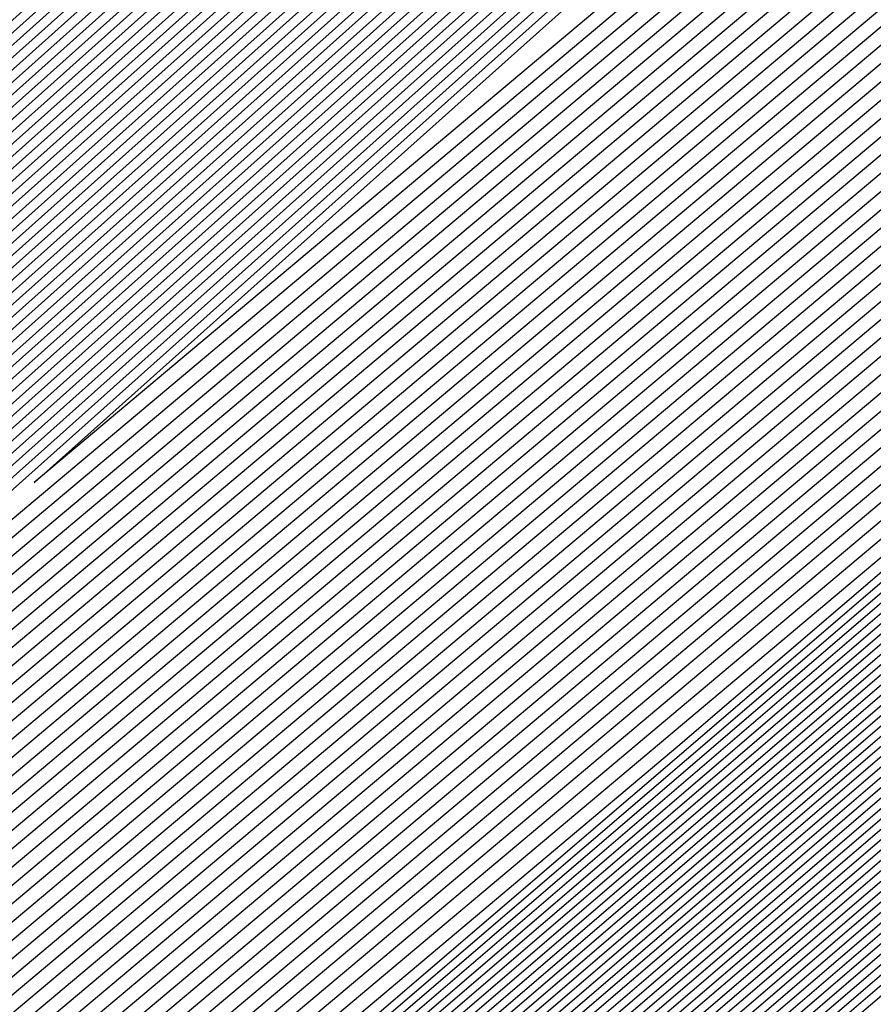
# Model space of a CAD drawing. Extents: x 3249832 to 3255657, y 13789405 to 13793316.
# Tile 848 of 1056: x 3253209.924 to 3253210.121, y 13791258.555 to 13791258.783. Entities that reach past the tile are written whole.
import ezdxf

# ---------------------------------------------------------------- set-up
doc = ezdxf.new("R2010")
doc.units = 0
doc.header["$LTSCALE"] = 100
doc.header["$MEASUREMENT"] = 0
for name, color, linetype in [('GRATIO_03231_CON', 1, 'CONTINUOUS'), ('GRATIO_0323_ICON', 1, 'CONTINUOUS'), ('TARGETS_EAST', 7, 'CONTINUOUS')]:
    doc.layers.add(name, color=color, linetype=linetype)

# ---------------------------------------------------------------- blocks, each defined once
blk = doc.blocks.new('Gratio_032316_contours')
at = {"layer": 'GRATIO_03231_CON', "color": 5, "linetype": 'Continuous', "flags": 128}
for points in [[(3253304.4042, 13791340.28041), (3253290.0417, 13791327.6338), (3253273.09402, 13791312.80692), (3253258.65619, 13791300.2389), (3253250.55378, 13791293.25432), (3253247.53458, 13791290.71964), (3253247.07693, 13791290.38679), (3253246.6276, 13791290.00047), (3253243.50713, 13791287.2764), (3253235.00453, 13791279.9231), (3253220.20453, 13791267.19013), (3253205.37503, 13791254.49146), (3253198.57968, 13791248.7821)], [(3253304.15168, 13791340.06258), (3253289.8522, 13791327.47147), (3253272.97886, 13791312.7097), (3253258.60428, 13791300.19695), (3253250.53724, 13791293.24324), (3253247.53111, 13791290.7199), (3253247.07539, 13791290.38859), (3253246.62742, 13791290.0032), (3253243.51579, 13791287.28647), (3253235.03692, 13791279.95333), (3253220.27805, 13791267.25555), (3253205.4897, 13791254.59203), (3253198.71319, 13791248.8985)], [(3253303.89916, 13791339.84474), (3253289.6627, 13791327.30914), (3253272.86369, 13791312.61248), (3253258.55236, 13791300.15501), (3253250.5207, 13791293.23216), (3253247.52764, 13791290.72015), (3253247.07386, 13791290.39039), (3253246.62724, 13791290.00593), (3253243.52444, 13791287.29653), (3253235.06932, 13791279.98357), (3253220.35157, 13791267.32097), (3253205.60436, 13791254.69261), (3253198.8467, 13791249.01489)], [(3253303.39412, 13791339.40907), (3253289.2837, 13791326.98447), (3253272.63335, 13791312.41804), (3253258.44853, 13791300.07112), (3253250.48761, 13791293.21001), (3253247.52069, 13791290.72067), (3253247.0708, 13791290.39398), (3253246.62689, 13791290.0114), (3253243.54175, 13791287.31665), (3253235.13411, 13791280.04405), (3253220.49861, 13791267.4518), (3253205.83369, 13791254.89376), (3253199.11371, 13791249.24769)], [(3253303.1416, 13791339.19123), (3253289.09421, 13791326.82214), (3253272.51819, 13791312.32081), (3253258.39661, 13791300.02918), (3253250.47107, 13791293.19894), (3253247.51722, 13791290.72093), (3253247.06927, 13791290.39578), (3253246.62672, 13791290.01413), (3253243.55041, 13791287.32671), (3253235.1665, 13791280.07429), (3253220.57213, 13791267.51722), (3253205.94836, 13791254.99434), (3253199.24722, 13791249.36409)], [(3253302.88908, 13791338.9734), (3253288.90471, 13791326.65981), (3253272.40302, 13791312.22359), (3253258.3447, 13791299.98724), (3253250.45453, 13791293.18786), (3253247.51375, 13791290.72119), (3253247.06773, 13791290.39757), (3253246.62654, 13791290.01686), (3253243.55907, 13791287.33677), (3253235.1989, 13791280.10452), (3253220.64565, 13791267.58263), (3253206.06302, 13791255.09491), (3253199.38073, 13791249.48048)], [(3253302.63656, 13791338.75556), (3253288.71521, 13791326.49747), (3253272.28786, 13791312.12637), (3253258.29278, 13791299.94529), (3253250.43798, 13791293.17679), (3253247.51028, 13791290.72145), (3253247.0662, 13791290.39937), (3253246.62637, 13791290.01959), (3253243.56772, 13791287.34683), (3253235.23129, 13791280.13476), (3253220.71917, 13791267.64805), (3253206.17769, 13791255.19549), (3253199.51423, 13791249.59688)], [(3253302.13153, 13791338.31989), (3253288.33621, 13791326.17281), (3253272.05752, 13791311.93193), (3253258.18895, 13791299.8614), (3253250.4049, 13791293.15464), (3253247.50334, 13791290.72196), (3253247.06314, 13791290.40297), (3253246.62601, 13791290.02505), (3253243.58503, 13791287.36696), (3253235.29608, 13791280.19524), (3253220.86621, 13791267.77889), (3253206.40702, 13791255.39664), (3253199.78125, 13791249.82967)], [(3253301.879, 13791338.10206), (3253288.14671, 13791326.01048), (3253271.94236, 13791311.83471), (3253258.13704, 13791299.81946), (3253250.38836, 13791293.14356), (3253247.49986, 13791290.72222), (3253247.0616, 13791290.40476), (3253246.62584, 13791290.02779), (3253243.59369, 13791287.37702), (3253235.32848, 13791280.22547), (3253220.93973, 13791267.8443), (3253206.52168, 13791255.49722), (3253199.91476, 13791249.94607)], [(3253301.62648, 13791337.88422), (3253287.95721, 13791325.84815), (3253271.82719, 13791311.73748), (3253258.08512, 13791299.77752), (3253250.37181, 13791293.13248), (3253247.49639, 13791290.72248), (3253247.06007, 13791290.40656), (3253246.62566, 13791290.03052), (3253243.60234, 13791287.38708), (3253235.36087, 13791280.25571), (3253221.01325, 13791267.90972), (3253206.63635, 13791255.59779), (3253200.04827, 13791250.06247)], [(3253301.37397, 13791337.66638), (3253287.76771, 13791325.68581), (3253271.71202, 13791311.64027), (3253258.03321, 13791299.73557), (3253250.35527, 13791293.12141), (3253247.49292, 13791290.72274), (3253247.05854, 13791290.40836), (3253246.62549, 13791290.03325), (3253243.611, 13791287.39714), (3253235.39327, 13791280.28595), (3253221.08677, 13791267.97514), (3253206.75101, 13791255.69837), (3253200.18178, 13791250.17887)], [(3253300.86893, 13791337.23071), (3253287.38872, 13791325.36115), (3253271.48169, 13791311.44582), (3253257.92938, 13791299.65169), (3253250.32219, 13791293.09926), (3253247.48598, 13791290.72325), (3253247.05547, 13791290.41195), (3253246.62514, 13791290.03871), (3253243.62831, 13791287.41727), (3253235.45806, 13791280.34643), (3253221.23381, 13791268.10597), (3253206.98034, 13791255.89952), (3253200.44879, 13791250.41166)], [(3253300.61641, 13791337.01288), (3253287.19922, 13791325.19882), (3253271.36652, 13791311.3486), (3253257.87746, 13791299.60974), (3253250.30564, 13791293.08818), (3253247.4825, 13791290.72351), (3253247.05394, 13791290.41375), (3253246.62496, 13791290.04144), (3253243.63696, 13791287.42733), (3253235.49045, 13791280.37666), (3253221.30733, 13791268.17139), (3253207.09501, 13791256.0001), (3253200.5823, 13791250.52806)], [(3253300.36389, 13791336.79504), (3253287.00972, 13791325.03648), (3253271.25136, 13791311.25138), (3253257.82555, 13791299.5678), (3253250.2891, 13791293.07711), (3253247.47903, 13791290.72377), (3253247.05241, 13791290.41554), (3253246.62478, 13791290.04418), (3253243.64562, 13791287.43739), (3253235.52285, 13791280.4069), (3253221.38085, 13791268.2368), (3253207.20967, 13791256.10068), (3253200.71581, 13791250.64445)], [(3253300.11137, 13791336.57721), (3253286.82022, 13791324.87415), (3253271.13619, 13791311.15416), (3253257.77363, 13791299.52586), (3253250.27256, 13791293.06603), (3253247.47556, 13791290.72403), (3253247.05088, 13791290.41734), (3253246.62461, 13791290.04691), (3253243.65427, 13791287.44745), (3253235.55525, 13791280.43714), (3253221.45437, 13791268.30222), (3253207.32434, 13791256.20125), (3253200.84931, 13791250.76085)], [(3253299.60633, 13791336.14153), (3253286.44122, 13791324.54949), (3253270.90586, 13791310.95971), (3253257.6698, 13791299.44197), (3253250.23947, 13791293.04388), (3253247.46862, 13791290.72454), (3253247.04781, 13791290.42093), (3253246.62426, 13791290.05237), (3253243.67158, 13791287.46757), (3253235.62004, 13791280.49761), (3253221.60141, 13791268.43306), (3253207.55367, 13791256.4024), (3253201.11633, 13791250.99364)], [(3253299.35381, 13791335.9237), (3253286.25172, 13791324.38716), (3253270.79069, 13791310.86249), (3253257.61789, 13791299.40003), (3253250.22293, 13791293.0328), (3253247.46514, 13791290.7248), (3253247.04628, 13791290.42273), (3253246.62408, 13791290.0551), (3253243.68024, 13791287.47763), (3253235.65243, 13791280.52785), (3253221.67493, 13791268.49847), (3253207.66834, 13791256.50298), (3253201.24984, 13791251.11004)], [(3253299.10129, 13791335.70586), (3253286.06223, 13791324.22482), (3253270.67552, 13791310.76527), (3253257.56597, 13791299.35808), (3253250.20639, 13791293.02173), (3253247.46167, 13791290.72506), (3253247.04475, 13791290.42453), (3253246.62391, 13791290.05783), (3253243.68889, 13791287.4877), (3253235.68483, 13791280.55809), (3253221.74845, 13791268.56389), (3253207.783, 13791256.60355), (3253201.38335, 13791251.22644)], [(3253298.84877, 13791335.48803), (3253285.87273, 13791324.06249), (3253270.56035, 13791310.66805), (3253257.51405, 13791299.31614), (3253250.18984, 13791293.01065), (3253247.4582, 13791290.72532), (3253247.04322, 13791290.42633), (3253246.62373, 13791290.06056), (3253243.69755, 13791287.49776), (3253235.71722, 13791280.58833), (3253221.82197, 13791268.62931), (3253207.89767, 13791256.70413), (3253201.51686, 13791251.34284)], [(3253298.34373, 13791335.05235), (3253285.49373, 13791323.73782), (3253270.33006, 13791310.47357), (3253257.41034, 13791299.23211), (3253250.15702, 13791292.9882), (3253247.45165, 13791290.72536), (3253247.04061, 13791290.42937), (3253246.62378, 13791290.06555), (3253243.71512, 13791287.51757), (3253235.78213, 13791280.64867), (3253221.96904, 13791268.7601), (3253208.127, 13791256.90528), (3253201.78387, 13791251.57563)], [(3253298.09121, 13791334.83452), (3253285.30424, 13791323.57548), (3253270.21493, 13791310.37629), (3253257.35856, 13791299.19), (3253250.14077, 13791292.97675), (3253247.44864, 13791290.72505), (3253247.03961, 13791290.4305), (3253246.62406, 13791290.06771), (3253243.72406, 13791287.52727), (3253235.81466, 13791280.67874), (3253222.0426, 13791268.82547), (3253208.24167, 13791257.00585), (3253201.91738, 13791251.69203)], [(3253297.83869, 13791334.61668), (3253285.11475, 13791323.41314), (3253270.09981, 13791310.27902), (3253257.30679, 13791299.14788), (3253250.12455, 13791292.96527), (3253247.44567, 13791290.72468), (3253247.03867, 13791290.43158), (3253246.62439, 13791290.06982), (3253243.73305, 13791287.53693), (3253235.8472, 13791280.70879), (3253222.11616, 13791268.89083), (3253208.35634, 13791257.10642), (3253202.05089, 13791251.80842)], [(3253222.18973, 13791268.9562), (3253208.47101, 13791257.20698), (3253202.18439, 13791251.92482), (3253202.18439, 13791251.92482), (3253208.30778, 13791257.39414), (3253221.8874, 13791269.30278)], [(3253222.33685, 13791269.08692), (3253208.70035, 13791257.40813), (3253202.45141, 13791252.15761), (3253202.45141, 13791252.15761), (3253208.5381, 13791257.59416), (3253222.03635, 13791269.43142)], [(3253222.41042, 13791269.15229), (3253208.81502, 13791257.50869), (3253202.58492, 13791252.27401), (3253202.58492, 13791252.27401), (3253208.65326, 13791257.69417), (3253222.11082, 13791269.49575)], [(3253222.48398, 13791269.21765), (3253208.92969, 13791257.60926), (3253202.71843, 13791252.39041), (3253202.71843, 13791252.39041), (3253208.76842, 13791257.79418), (3253222.18529, 13791269.56007)], [(3253222.55754, 13791269.28301), (3253209.04436, 13791257.70983), (3253202.85194, 13791252.50681), (3253202.85193, 13791252.50681), (3253208.88358, 13791257.89419), (3253222.25977, 13791269.62439)], [(3253222.70467, 13791269.41374), (3253209.2737, 13791257.91097), (3253203.11895, 13791252.7396), (3253203.11895, 13791252.7396), (3253209.1139, 13791258.0942), (3253222.40871, 13791269.75304)], [(3253222.77823, 13791269.4791), (3253209.38837, 13791258.01154), (3253203.25246, 13791252.856), (3253203.25246, 13791252.856), (3253209.22906, 13791258.19421), (3253222.48319, 13791269.81736)], [(3253222.8518, 13791269.54447), (3253209.50304, 13791258.11211), (3253203.38597, 13791252.97239), (3253203.38597, 13791252.97239), (3253209.34422, 13791258.29422), (3253222.55766, 13791269.88168)], [(3253222.92536, 13791269.60983), (3253209.61771, 13791258.21268), (3253203.51947, 13791253.08879), (3253203.51947, 13791253.08879), (3253209.45938, 13791258.39423), (3253222.63214, 13791269.946)], [(3253294.55593, 13791331.78482), (3253282.65133, 13791321.30274), (3253268.6032, 13791309.01445), (3253256.6338, 13791298.60027), (3253249.91373, 13791292.81609), (3253247.40711, 13791290.71997), (3253247.02638, 13791290.44557), (3253246.62867, 13791290.09727), (3253243.8498, 13791287.66252), (3253236.27025, 13791281.09954), (3253223.07249, 13791269.74056), (3253209.84706, 13791258.41382), (3253203.78649, 13791253.32159), (3253203.78649, 13791253.32159), (3253209.68971, 13791258.59423), (3253222.78114, 13791270.07458), (3253235.89161, 13791281.53353), (3253243.79641, 13791288.43297), (3253249.04881, 13791292.99861), (3253256.14655, 13791299.14707), (3253268.13516, 13791309.52901), (3253282.25127, 13791321.73092), (3253294.2793, 13791332.07331)], [(3253294.30341, 13791331.56698), (3253282.46184, 13791321.1404), (3253268.48808, 13791308.91717), (3253256.58203, 13791298.55815), (3253249.89752, 13791292.80461), (3253247.40414, 13791290.71961), (3253247.02543, 13791290.44664), (3253246.629, 13791290.09938), (3253243.85878, 13791287.67218), (3253236.30279, 13791281.1296), (3253223.14605, 13791269.80592), (3253209.96173, 13791258.51439), (3253203.92, 13791253.43798), (3253203.92, 13791253.43798), (3253209.80487, 13791258.69424), (3253222.85565, 13791270.13885), (3253235.92547, 13791281.56208), (3253243.80512, 13791288.43921), (3253249.03601, 13791292.98573), (3253256.09723, 13791299.1022), (3253268.02248, 13791309.42905), (3253282.06389, 13791321.56632), (3253294.02824, 13791331.85395)], [(3253294.05089, 13791331.34915), (3253282.27235, 13791320.97806), (3253268.37296, 13791308.8199), (3253256.53026, 13791298.51602), (3253249.8813, 13791292.79314), (3253247.40117, 13791290.71925), (3253247.02448, 13791290.44772), (3253246.62933, 13791290.10149), (3253243.86776, 13791287.68184), (3253236.33533, 13791281.15966), (3253223.21961, 13791269.87129), (3253210.0764, 13791258.61496), (3253204.05351, 13791253.55438), (3253204.05351, 13791253.55438), (3253209.92004, 13791258.79424), (3253222.93017, 13791270.20313), (3253235.95934, 13791281.59062), (3253243.81382, 13791288.44544), (3253249.02321, 13791292.97286), (3253256.04791, 13791299.05733), (3253267.90979, 13791309.32909), (3253281.87651, 13791321.40172), (3253293.77719, 13791331.63458)], [(3253293.79837, 13791331.13131), (3253282.08285, 13791320.81572), (3253268.25784, 13791308.72262), (3253256.47849, 13791298.4739), (3253249.86508, 13791292.78166), (3253247.39821, 13791290.71889), (3253247.02354, 13791290.4488), (3253246.62966, 13791290.1036), (3253243.87675, 13791287.6915), (3253236.36787, 13791281.18972), (3253223.29318, 13791269.93665), (3253210.19107, 13791258.71553), (3253204.18702, 13791253.67078), (3253204.18701, 13791253.67078), (3253210.0352, 13791258.89424), (3253223.00468, 13791270.26741), (3253235.9932, 13791281.61917), (3253243.82253, 13791288.45167), (3253249.01041, 13791292.95999), (3253255.9986, 13791299.01245), (3253267.79711, 13791309.22914), (3253281.68913, 13791321.23712), (3253293.52613, 13791331.41522)], [(3253281.70387, 13791320.49104), (3253268.02759, 13791308.52807), (3253256.37495, 13791298.38965), (3253249.83265, 13791292.75871), (3253247.39227, 13791290.71816), (3253247.02165, 13791290.45095), (3253246.63032, 13791290.10782), (3253243.89471, 13791287.71083), (3253236.43295, 13791281.24983), (3253223.4403, 13791270.06738), (3253210.42041, 13791258.91666), (3253204.45403, 13791253.90357), (3253204.45403, 13791253.90357), (3253210.2655, 13791259.09429), (3253223.15342, 13791270.39627), (3253236.05998, 13791281.67732), (3253243.49467, 13791288.16911), (3253246.23629, 13791290.55891), (3253246.63094, 13791290.89792), (3253246.97688, 13791291.19282), (3253249.38096, 13791293.27243), (3253255.90221, 13791298.92109), (3253267.57241, 13791309.02875), (3253281.31446, 13791320.90786)], [(3253281.51437, 13791320.3287), (3253267.91246, 13791308.4308), (3253256.32319, 13791298.34753), (3253249.81643, 13791292.74723), (3253247.38931, 13791290.7178), (3253247.0207, 13791290.45203), (3253246.63065, 13791290.10993), (3253243.90369, 13791287.72049), (3253236.4655, 13791281.27989), (3253223.51387, 13791270.13274), (3253210.53508, 13791259.01723), (3253204.58754, 13791254.01997), (3253204.58754, 13791254.01997), (3253210.38066, 13791259.1943), (3253223.22789, 13791270.4606), (3253236.0937, 13791281.70603), (3253243.50493, 13791288.17732), (3253246.23793, 13791290.55953), (3253246.63143, 13791290.89735), (3253246.97568, 13791291.19044), (3253249.36691, 13791293.25849), (3253255.85289, 13791298.87622), (3253267.45972, 13791308.92879), (3253281.12708, 13791320.74326)], [(3253281.32488, 13791320.16636), (3253267.79734, 13791308.33352), (3253256.27142, 13791298.30541), (3253249.80022, 13791292.73576), (3253247.38634, 13791290.71744), (3253247.01976, 13791290.4531), (3253246.63098, 13791290.11204), (3253243.91267, 13791287.73015), (3253236.49804, 13791281.30995), (3253223.58743, 13791270.1981), (3253210.64975, 13791259.1178), (3253204.72105, 13791254.13636), (3253204.72105, 13791254.13637), (3253210.49582, 13791259.2943), (3253223.30236, 13791270.52492), (3253236.12742, 13791281.73474), (3253243.51518, 13791288.18552), (3253246.23956, 13791290.56015), (3253246.63193, 13791290.89678), (3253246.97448, 13791291.18805), (3253249.35287, 13791293.24455), (3253255.80356, 13791298.83135), (3253267.34704, 13791308.82884), (3253280.9397, 13791320.57865)], [(3253281.13539, 13791320.00402), (3253267.68222, 13791308.23625), (3253256.21965, 13791298.26328), (3253249.784, 13791292.72428), (3253247.38337, 13791290.71708), (3253247.01881, 13791290.45418), (3253246.63131, 13791290.11416), (3253243.92165, 13791287.73981), (3253236.53058, 13791281.34001), (3253223.66099, 13791270.26347), (3253210.76442, 13791259.21837), (3253204.85455, 13791254.25276), (3253204.85455, 13791254.25276), (3253210.61098, 13791259.39431), (3253223.37683, 13791270.58925), (3253236.16114, 13791281.76345), (3253243.52543, 13791288.19373), (3253246.2412, 13791290.56077), (3253246.63242, 13791290.89621), (3253246.97329, 13791291.18567), (3253249.33882, 13791293.23061), (3253255.75424, 13791298.78648), (3253267.23435, 13791308.72888), (3253280.75231, 13791320.41405)], [(3253267.45197, 13791308.0417), (3253256.11611, 13791298.17904), (3253249.75157, 13791292.70133), (3253247.37744, 13791290.71635), (3253247.01692, 13791290.45633), (3253246.63197, 13791290.11838), (3253243.93961, 13791287.75913), (3253236.59567, 13791281.40012), (3253223.80812, 13791270.3942), (3253210.99376, 13791259.41951), (3253205.12157, 13791254.48556), (3253205.12157, 13791254.48556), (3253210.84129, 13791259.59433), (3253223.52577, 13791270.7179), (3253236.22858, 13791281.82086), (3253243.54593, 13791288.21014), (3253246.24446, 13791290.562), (3253246.6334, 13791290.89508), (3253246.97089, 13791291.1809), (3253249.31072, 13791293.20273), (3253255.65559, 13791298.69674), (3253267.00898, 13791308.52897)], [(3253267.33685, 13791307.94442), (3253256.06434, 13791298.13691), (3253249.73535, 13791292.68985), (3253247.37447, 13791290.71599), (3253247.01598, 13791290.45741), (3253246.6323, 13791290.12049), (3253243.9486, 13791287.76879), (3253236.62821, 13791281.43018), (3253223.88168, 13791270.45956), (3253211.10843, 13791259.52008), (3253205.25508, 13791254.60195), (3253205.25508, 13791254.60195), (3253210.95645, 13791259.69434), (3253223.60023, 13791270.78223), (3253236.2623, 13791281.84957), (3253243.55619, 13791288.21834), (3253246.2461, 13791290.56262), (3253246.63389, 13791290.89451), (3253246.96969, 13791291.17852), (3253249.29667, 13791293.18879), (3253255.60626, 13791298.65187), (3253266.8963, 13791308.42902)], [(3253267.22172, 13791307.84715), (3253256.01257, 13791298.09479), (3253249.71913, 13791292.67838), (3253247.37151, 13791290.71563), (3253247.01503, 13791290.45848), (3253246.63263, 13791290.1226), (3253243.95758, 13791287.77846), (3253236.66075, 13791281.46024), (3253223.95525, 13791270.52492), (3253211.2231, 13791259.62065), (3253205.38858, 13791254.71835), (3253205.38859, 13791254.71835), (3253211.07161, 13791259.79435), (3253223.6747, 13791270.84655), (3253236.29602, 13791281.87828), (3253243.56644, 13791288.22655), (3253246.24773, 13791290.56324), (3253246.63439, 13791290.89394), (3253246.9685, 13791291.17613), (3253249.28262, 13791293.17485), (3253255.55694, 13791298.607), (3253266.78361, 13791308.32906)], [(3253267.1066, 13791307.74987), (3253255.96081, 13791298.05266), (3253249.70292, 13791292.6669), (3253247.36854, 13791290.71526), (3253247.01409, 13791290.45956), (3253246.63296, 13791290.12471), (3253243.96656, 13791287.78812), (3253236.69329, 13791281.49029), (3253224.02881, 13791270.59029), (3253211.33777, 13791259.72122), (3253205.52209, 13791254.83475), (3253205.52209, 13791254.83475), (3253211.18677, 13791259.89435), (3253223.74917, 13791270.91088), (3253236.32974, 13791281.90699), (3253243.57669, 13791288.23475), (3253246.24937, 13791290.56386), (3253246.63488, 13791290.89337), (3253246.9673, 13791291.17375), (3253249.26858, 13791293.16091), (3253255.50762, 13791298.56213), (3253266.67093, 13791308.22911)], [(3253266.87636, 13791307.55532), (3253255.85727, 13791297.96842), (3253249.67048, 13791292.64395), (3253247.36261, 13791290.71454), (3253247.01219, 13791290.46171), (3253246.63362, 13791290.12893), (3253243.98452, 13791287.80744), (3253236.75838, 13791281.55041), (3253224.17594, 13791270.72101), (3253211.56711, 13791259.92236), (3253205.78911, 13791255.06754), (3253205.78911, 13791255.06754), (3253211.41709, 13791260.09437), (3253223.89811, 13791271.03953), (3253236.39717, 13791281.9644), (3253243.59719, 13791288.25117), (3253246.25263, 13791290.56509), (3253246.63586, 13791290.89224), (3253246.96491, 13791291.16898), (3253249.24048, 13791293.13303), (3253255.40897, 13791298.4724), (3253266.44556, 13791308.0292)], [(3253266.76123, 13791307.45805), (3253255.8055, 13791297.92629), (3253249.65427, 13791292.63247), (3253247.35964, 13791290.71418), (3253247.01125, 13791290.46279), (3253246.63395, 13791290.13104), (3253243.9935, 13791287.8171), (3253236.79092, 13791281.58047), (3253224.2495, 13791270.78638), (3253211.68179, 13791260.02293), (3253205.92262, 13791255.18394), (3253205.92262, 13791255.18394), (3253211.53225, 13791260.19438), (3253223.97258, 13791271.10386), (3253236.43089, 13791281.99311), (3253243.60744, 13791288.25937), (3253246.25427, 13791290.56571), (3253246.63635, 13791290.89167), (3253246.96371, 13791291.1666), (3253249.22643, 13791293.11909), (3253255.35964, 13791298.42753), (3253266.33287, 13791307.92924)], [(3253266.64611, 13791307.36077), (3253255.75373, 13791297.88417), (3253249.63805, 13791292.621), (3253247.35667, 13791290.71382), (3253247.0103, 13791290.46387), (3253246.63428, 13791290.13316), (3253244.00248, 13791287.82676), (3253236.82346, 13791281.61053), (3253224.32306, 13791270.85174), (3253211.79646, 13791260.1235), (3253206.05613, 13791255.30034), (3253206.05613, 13791255.30033), (3253211.64741, 13791260.29439), (3253224.04705, 13791271.16818), (3253236.46461, 13791282.02182), (3253243.6177, 13791288.26758), (3253246.2559, 13791290.56633), (3253246.63684, 13791290.8911), (3253246.96251, 13791291.16422), (3253249.21238, 13791293.10515), (3253255.31032, 13791298.38266), (3253266.22019, 13791307.82929)], [(3253266.53099, 13791307.2635), (3253255.70196, 13791297.84205), (3253249.62183, 13791292.60952), (3253247.35371, 13791290.71345), (3253247.00936, 13791290.46494), (3253246.63461, 13791290.13527), (3253244.01147, 13791287.83642), (3253236.856, 13791281.64058), (3253224.39663, 13791270.9171), (3253211.91113, 13791260.22407), (3253206.18963, 13791255.41673), (3253206.18963, 13791255.41673), (3253211.76257, 13791260.3944), (3253224.12152, 13791271.23251), (3253236.49833, 13791282.05053), (3253243.62795, 13791288.27578), (3253246.25754, 13791290.56695), (3253246.63734, 13791290.89054), (3253246.96131, 13791291.16183), (3253249.19833, 13791293.09121), (3253255.26099, 13791298.33779), (3253266.1075, 13791307.72933)], [(3253266.30074, 13791307.06895), (3253255.59843, 13791297.7578), (3253249.5894, 13791292.58657), (3253247.34778, 13791290.71273), (3253247.00747, 13791290.4671), (3253246.63526, 13791290.13949), (3253244.02943, 13791287.85574), (3253236.92109, 13791281.7007), (3253224.54375, 13791271.04783), (3253212.14047, 13791260.42521), (3253206.45665, 13791255.64953), (3253206.45665, 13791255.64953), (3253211.99289, 13791260.59441), (3253224.27046, 13791271.36115), (3253236.56577, 13791282.10794), (3253243.64845, 13791288.29219), (3253246.2608, 13791290.56818), (3253246.63832, 13791290.8894), (3253246.95892, 13791291.15707), (3253249.17024, 13791293.06333), (3253255.16235, 13791298.24805), (3253265.88213, 13791307.52942)], [(3253266.18562, 13791306.97167), (3253255.54666, 13791297.71567), (3253249.57318, 13791292.57509), (3253247.34481, 13791290.71237), (3253247.00652, 13791290.46817), (3253246.63559, 13791290.1416), (3253244.03841, 13791287.86541), (3253236.95363, 13791281.73076), (3253224.61732, 13791271.1132), (3253212.25514, 13791260.52577), (3253206.59016, 13791255.76592), (3253206.59016, 13791255.76592), (3253212.10805, 13791260.69442), (3253224.34492, 13791271.42548), (3253236.59949, 13791282.13665), (3253243.6587, 13791288.3004), (3253246.26244, 13791290.5688), (3253246.63881, 13791290.88883), (3253246.95772, 13791291.15468), (3253249.15619, 13791293.04939), (3253255.11302, 13791298.20318), (3253265.76944, 13791307.42947)], [(3253266.07049, 13791306.8744), (3253255.49489, 13791297.67355), (3253249.55697, 13791292.56362), (3253247.34184, 13791290.712), (3253247.00558, 13791290.46925), (3253246.63592, 13791290.14371), (3253244.04739, 13791287.87507), (3253236.98617, 13791281.76081), (3253224.69088, 13791271.17856), (3253212.36981, 13791260.62634), (3253206.72366, 13791255.88232), (3253206.72367, 13791255.88232), (3253212.22321, 13791260.79443), (3253224.41939, 13791271.4898), (3253236.63321, 13791282.16536), (3253243.66895, 13791288.30861), (3253246.26407, 13791290.56942), (3253246.6393, 13791290.88827), (3253246.95652, 13791291.1523), (3253249.14214, 13791293.03545), (3253255.0637, 13791298.15831), (3253265.65676, 13791307.32951)], [(3253265.95537, 13791306.77712), (3253255.44312, 13791297.63143), (3253249.54075, 13791292.55214), (3253247.33888, 13791290.71164), (3253247.00463, 13791290.47032), (3253246.63625, 13791290.14582), (3253244.05637, 13791287.88473), (3253237.01871, 13791281.79087), (3253224.76444, 13791271.24392), (3253212.48448, 13791260.72691), (3253206.85717, 13791255.99872), (3253206.85717, 13791255.99872), (3253212.33837, 13791260.89444), (3253224.49386, 13791271.55413), (3253236.66693, 13791282.19407), (3253243.67921, 13791288.31681), (3253246.26571, 13791290.57004), (3253246.6398, 13791290.8877), (3253246.95533, 13791291.14992), (3253249.12809, 13791293.02151), (3253255.01437, 13791298.11344), (3253265.54407, 13791307.22956)], [(3253265.72512, 13791306.58257), (3253255.33958, 13791297.54718), (3253249.50832, 13791292.52919), (3253247.33294, 13791290.71092), (3253247.00274, 13791290.47248), (3253246.63691, 13791290.15005), (3253244.07433, 13791287.90405), (3253237.0838, 13791281.85099), (3253224.91157, 13791271.37465), (3253212.71382, 13791260.92805), (3253207.12419, 13791256.23151), (3253207.12419, 13791256.23151), (3253212.56869, 13791261.09446), (3253224.6428, 13791271.68278), (3253236.73437, 13791282.25148), (3253243.69971, 13791288.33322), (3253246.26897, 13791290.57127), (3253246.64078, 13791290.88656), (3253246.95293, 13791291.14515), (3253249.1, 13791292.99362), (3253254.91572, 13791298.02371), (3253265.3187, 13791307.02965)], [(3253265.61, 13791306.4853), (3253255.28781, 13791297.50506), (3253249.4921, 13791292.51771), (3253247.32998, 13791290.71056), (3253247.0018, 13791290.47355), (3253246.63724, 13791290.15216), (3253244.08331, 13791287.91371), (3253237.11634, 13791281.88104), (3253224.98513, 13791271.44001), (3253212.82849, 13791261.02862), (3253207.2577, 13791256.34791), (3253207.2577, 13791256.34791), (3253212.68385, 13791261.19447), (3253224.71727, 13791271.7471), (3253236.76809, 13791282.28019), (3253243.70996, 13791288.34143), (3253246.27061, 13791290.57189), (3253246.64127, 13791290.88599), (3253246.95174, 13791291.14277), (3253249.08595, 13791292.97968), (3253254.8664, 13791297.97884), (3253265.20602, 13791306.92969)], [(3253265.49488, 13791306.38803), (3253255.23605, 13791297.46293), (3253249.47588, 13791292.50624), (3253247.32701, 13791290.71019), (3253247.00085, 13791290.47463), (3253246.63757, 13791290.15427), (3253244.0923, 13791287.92337), (3253237.14888, 13791281.9111), (3253225.0587, 13791271.50538), (3253212.94316, 13791261.12919), (3253207.39121, 13791256.46431), (3253207.39121, 13791256.46431), (3253212.79901, 13791261.29448), (3253224.79174, 13791271.81143), (3253236.80181, 13791282.3089), (3253243.72021, 13791288.34963), (3253246.27224, 13791290.57251), (3253246.64176, 13791290.88543), (3253246.95054, 13791291.14038), (3253249.0719, 13791292.96574), (3253254.81708, 13791297.93397), (3253265.09333, 13791306.82974)], [(3253265.37976, 13791306.29075), (3253255.18428, 13791297.42081), (3253249.45967, 13791292.49476), (3253247.32404, 13791290.70983), (3253246.9999, 13791290.47571), (3253246.6379, 13791290.15638), (3253244.10128, 13791287.93303), (3253237.18142, 13791281.94116), (3253225.13226, 13791271.57074), (3253213.05783, 13791261.22976), (3253207.52471, 13791256.5807), (3253207.52471, 13791256.5807), (3253212.91417, 13791261.39448), (3253224.86621, 13791271.87575), (3253236.83553, 13791282.33761), (3253243.73047, 13791288.35784), (3253246.27388, 13791290.57313), (3253246.64226, 13791290.88486), (3253246.94934, 13791291.138), (3253249.05785, 13791292.9518), (3253254.76775, 13791297.8891), (3253264.98065, 13791306.72978)], [(3253265.14951, 13791306.0962), (3253255.08074, 13791297.33656), (3253249.42723, 13791292.47181), (3253247.31811, 13791290.70911), (3253246.99801, 13791290.47786), (3253246.63856, 13791290.1606), (3253244.11924, 13791287.95236), (3253237.24651, 13791282.00127), (3253225.27938, 13791271.70147), (3253213.28717, 13791261.4309), (3253207.79173, 13791256.8135), (3253207.79173, 13791256.8135), (3253213.14449, 13791261.5945), (3253225.01515, 13791272.0044), (3253236.90297, 13791282.39502), (3253243.75097, 13791288.37425), (3253246.27714, 13791290.57436), (3253246.64324, 13791290.88372), (3253246.94695, 13791291.13323), (3253249.02975, 13791292.92392), (3253254.6691, 13791297.79936), (3253264.75528, 13791306.52987)], [(3253265.03439, 13791305.99892), (3253255.02897, 13791297.29444), (3253249.41102, 13791292.46033), (3253247.31514, 13791290.70874), (3253246.99707, 13791290.47894), (3253246.63889, 13791290.16271), (3253244.12822, 13791287.96202), (3253237.27905, 13791282.03133), (3253225.35295, 13791271.76683), (3253213.40184, 13791261.53147), (3253207.92524, 13791256.92989), (3253207.92524, 13791256.92989), (3253213.25965, 13791261.69451), (3253225.08961, 13791272.06873), (3253236.93669, 13791282.42373), (3253243.76122, 13791288.38246), (3253246.27878, 13791290.57498), (3253246.64373, 13791290.88316), (3253246.94575, 13791291.13085), (3253249.01571, 13791292.90998), (3253254.61978, 13791297.75449), (3253264.64259, 13791306.42992)], [(3253264.91926, 13791305.90165), (3253254.9772, 13791297.25231), (3253249.3948, 13791292.44886), (3253247.31218, 13791290.70838), (3253246.99612, 13791290.48001), (3253246.63922, 13791290.16482), (3253244.1372, 13791287.97168), (3253237.31159, 13791282.06139), (3253225.42651, 13791271.83219), (3253213.51651, 13791261.63204), (3253208.05874, 13791257.04629), (3253208.05875, 13791257.04629), (3253213.37481, 13791261.79452), (3253225.16408, 13791272.13306), (3253236.97041, 13791282.45244), (3253243.77147, 13791288.39066), (3253246.28041, 13791290.5756), (3253246.64422, 13791290.88259), (3253246.94455, 13791291.12847), (3253249.00166, 13791292.89604), (3253254.57046, 13791297.70962), (3253264.52991, 13791306.32996)], [(3253264.80414, 13791305.80438), (3253254.92543, 13791297.21019), (3253249.37858, 13791292.43738), (3253247.30921, 13791290.70802), (3253246.99518, 13791290.48109), (3253246.63955, 13791290.16693), (3253244.14618, 13791287.98134), (3253237.34413, 13791282.09145), (3253225.50007, 13791271.89756), (3253213.63118, 13791261.73261), (3253208.19225, 13791257.16269), (3253208.19225, 13791257.16269), (3253213.48997, 13791261.89453), (3253225.23855, 13791272.19738), (3253237.00413, 13791282.48115), (3253243.78172, 13791288.39887), (3253246.28205, 13791290.57622), (3253246.64472, 13791290.88202), (3253246.94335, 13791291.12608), (3253248.98761, 13791292.8821), (3253254.52113, 13791297.66475), (3253264.41722, 13791306.23001)], [(3253264.57389, 13791305.60983), (3253254.8219, 13791297.12594), (3253249.34615, 13791292.41443), (3253247.30328, 13791290.7073), (3253246.99329, 13791290.48324), (3253246.64021, 13791290.17116), (3253244.16415, 13791288.00066), (3253237.40922, 13791282.15156), (3253225.6472, 13791272.02829), (3253213.86052, 13791261.93375), (3253208.45927, 13791257.39548), (3253208.45927, 13791257.39548), (3253213.72028, 13791262.09454), (3253225.38749, 13791272.32603), (3253237.07157, 13791282.53856), (3253243.80223, 13791288.41528), (3253246.28532, 13791290.57745), (3253246.6457, 13791290.88089), (3253246.94096, 13791291.12132), (3253248.95951, 13791292.85422), (3253254.42248, 13791297.57502), (3253264.19185, 13791306.0301)], [(3253264.45877, 13791305.51255), (3253254.77013, 13791297.08382), (3253249.32993, 13791292.40295), (3253247.30031, 13791290.70693), (3253246.99234, 13791290.48432), (3253246.64054, 13791290.17327), (3253244.17313, 13791288.01032), (3253237.44176, 13791282.18162), (3253225.72077, 13791272.09365), (3253213.97519, 13791262.03431), (3253208.59278, 13791257.51188), (3253208.59278, 13791257.51188), (3253213.83545, 13791262.19455), (3253225.46196, 13791272.39036), (3253237.10529, 13791282.56727), (3253243.81248, 13791288.42348), (3253246.28695, 13791290.57807), (3253246.64619, 13791290.88032), (3253246.93976, 13791291.11893), (3253248.94547, 13791292.84028), (3253254.37316, 13791297.53015), (3253264.07917, 13791305.93015)], [(3253264.34365, 13791305.41528), (3253254.71836, 13791297.0417), (3253249.31372, 13791292.39148), (3253247.29734, 13791290.70657), (3253246.9914, 13791290.48539), (3253246.64087, 13791290.17538), (3253244.18211, 13791288.01998), (3253237.4743, 13791282.21168), (3253225.79433, 13791272.15901), (3253214.08986, 13791262.13489), (3253208.72629, 13791257.62828), (3253208.72628, 13791257.62828), (3253213.9506, 13791262.29456), (3253225.53643, 13791272.45468), (3253237.13901, 13791282.59598), (3253243.82273, 13791288.43169), (3253246.28858, 13791290.57869), (3253246.64668, 13791290.87975), (3253246.93857, 13791291.11655), (3253248.93142, 13791292.82634), (3253254.32383, 13791297.48528), (3253263.96648, 13791305.83019)], [(3253264.22852, 13791305.318), (3253254.66659, 13791296.99957), (3253249.2975, 13791292.38), (3253247.29438, 13791290.70621), (3253246.99045, 13791290.48647), (3253246.6412, 13791290.17749), (3253244.19109, 13791288.02965), (3253237.50684, 13791282.24174), (3253225.86789, 13791272.22438), (3253214.20454, 13791262.23545), (3253208.85979, 13791257.74467), (3253208.85979, 13791257.74467), (3253214.06576, 13791262.39457), (3253225.6109, 13791272.51901), (3253237.17273, 13791282.62469), (3253243.83298, 13791288.4399), (3253246.29022, 13791290.57931), (3253246.64717, 13791290.87918), (3253246.93737, 13791291.11417), (3253248.91737, 13791292.8124), (3253254.27451, 13791297.44041), (3253263.8538, 13791305.73024)], [(3253263.99828, 13791305.12345), (3253254.56305, 13791296.91532), (3253249.26507, 13791292.35705), (3253247.28844, 13791290.70548), (3253246.98856, 13791290.48862), (3253246.64186, 13791290.18171), (3253244.20905, 13791288.04897), (3253237.57193, 13791282.30185), (3253226.01502, 13791272.3551), (3253214.43388, 13791262.43659), (3253209.12681, 13791257.97747), (3253209.12681, 13791257.97747), (3253214.29608, 13791262.59459), (3253225.75984, 13791272.64766), (3253237.24016, 13791282.6821), (3253243.85349, 13791288.45631), (3253246.29349, 13791290.58054), (3253246.64816, 13791290.87805), (3253246.93497, 13791291.1094), (3253248.88927, 13791292.78452), (3253254.17586, 13791297.35067), (3253263.62842, 13791305.53033)], [(3253263.88315, 13791305.02618), (3253254.51129, 13791296.8732), (3253249.24885, 13791292.34558), (3253247.28548, 13791290.70512), (3253246.98761, 13791290.4897), (3253246.64219, 13791290.18382), (3253244.21803, 13791288.05863), (3253237.60447, 13791282.33191), (3253226.08858, 13791272.42047), (3253214.54855, 13791262.53716), (3253209.26032, 13791258.09386), (3253209.26032, 13791258.09386), (3253214.41124, 13791262.69459), (3253225.8343, 13791272.71198), (3253237.27388, 13791282.71081), (3253243.86374, 13791288.46451), (3253246.29512, 13791290.58116), (3253246.64865, 13791290.87748), (3253246.93378, 13791291.10702), (3253248.87522, 13791292.77058), (3253254.12654, 13791297.3058), (3253263.51574, 13791305.43037)], [(3253263.76803, 13791304.9289), (3253254.45952, 13791296.83108), (3253249.23263, 13791292.3341), (3253247.28251, 13791290.70476), (3253246.98667, 13791290.49078), (3253246.64252, 13791290.18593), (3253244.22702, 13791288.06829), (3253237.63701, 13791282.36197), (3253226.16214, 13791272.48583), (3253214.66322, 13791262.63773), (3253209.39382, 13791258.21026), (3253209.39382, 13791258.21026), (3253214.5264, 13791262.7946), (3253225.90877, 13791272.77631), (3253237.3076, 13791282.73952), (3253243.87399, 13791288.47272), (3253246.29675, 13791290.58178), (3253246.64914, 13791290.87691), (3253246.93258, 13791291.10463), (3253248.86118, 13791292.75664), (3253254.07721, 13791297.26093), (3253263.40305, 13791305.33042)], [(3253263.65291, 13791304.83163), (3253254.40775, 13791296.78895), (3253249.21642, 13791292.32262), (3253247.27954, 13791290.7044), (3253246.98572, 13791290.49185), (3253246.64285, 13791290.18805), (3253244.236, 13791288.07795), (3253237.66955, 13791282.39203), (3253226.23571, 13791272.55119), (3253214.77789, 13791262.7383), (3253209.52733, 13791258.32666), (3253209.52733, 13791258.32666), (3253214.64156, 13791262.89461), (3253225.98324, 13791272.84063), (3253237.34132, 13791282.76823), (3253243.88424, 13791288.48092), (3253246.29839, 13791290.5824), (3253246.64963, 13791290.87634), (3253246.93138, 13791291.10225), (3253248.84713, 13791292.7427), (3253254.02789, 13791297.21606), (3253263.29037, 13791305.23046)], [(3253226.38283, 13791272.68192), (3253215.00723, 13791262.93944), (3253209.79435, 13791258.55945), (3253209.79435, 13791258.55945), (3253214.87188, 13791263.09463), (3253226.13218, 13791272.96928)], [(3253226.4564, 13791272.74729), (3253215.1219, 13791263.04001), (3253209.92785, 13791258.67585), (3253209.92786, 13791258.67585), (3253214.98704, 13791263.19464), (3253226.20665, 13791273.03361)]]:
    blk.add_lwpolyline(points, dxfattribs=at)
at = {"layer": 'GRATIO_0323_ICON', "color": 7, "linetype": 'Continuous', "flags": 128}
for points in [[(3253303.64664, 13791339.62691), (3253289.4732, 13791327.1468), (3253272.74852, 13791312.51526), (3253258.50045, 13791300.11307), (3253250.50416, 13791293.22109), (3253247.52417, 13791290.72041), (3253247.07233, 13791290.39218), (3253246.62707, 13791290.00866), (3253243.5331, 13791287.30659), (3253235.10171, 13791280.01381), (3253220.42509, 13791267.38638), (3253205.71903, 13791254.79319), (3253198.9802, 13791249.13129)], [(3253302.38404, 13791338.53773), (3253288.52571, 13791326.33514), (3253272.17269, 13791312.02915), (3253258.24087, 13791299.90335), (3253250.42144, 13791293.16571), (3253247.50681, 13791290.7217), (3253247.06467, 13791290.40117), (3253246.62619, 13791290.02232), (3253243.57638, 13791287.3569), (3253235.26369, 13791280.165), (3253220.79269, 13791267.71347), (3253206.29235, 13791255.29606), (3253199.64775, 13791249.71328)], [(3253301.12145, 13791337.44855), (3253287.57822, 13791325.52348), (3253271.59685, 13791311.54304), (3253257.98129, 13791299.69363), (3253250.33873, 13791293.11033), (3253247.48945, 13791290.723), (3253247.05701, 13791290.41015), (3253246.62531, 13791290.03598), (3253243.61965, 13791287.4072), (3253235.42566, 13791280.31619), (3253221.16029, 13791268.04055), (3253206.86568, 13791255.79895), (3253200.31528, 13791250.29526)], [(3253299.85885, 13791336.35937), (3253286.63072, 13791324.71182), (3253271.02102, 13791311.05694), (3253257.72172, 13791299.48391), (3253250.25601, 13791293.05496), (3253247.47209, 13791290.72429), (3253247.04935, 13791290.41914), (3253246.62443, 13791290.04964), (3253243.66293, 13791287.45751), (3253235.58764, 13791280.46738), (3253221.52789, 13791268.36764), (3253207.439, 13791256.30182), (3253200.98282, 13791250.87725)], [(3253298.59625, 13791335.27019), (3253285.68323, 13791323.90016), (3253270.44519, 13791310.57083), (3253257.46214, 13791299.2742), (3253250.1733, 13791292.99958), (3253247.45473, 13791290.72558), (3253247.04168, 13791290.42812), (3253246.62355, 13791290.0633), (3253243.7062, 13791287.50782), (3253235.74962, 13791280.61857), (3253221.89549, 13791268.69472), (3253208.01233, 13791256.80471), (3253201.65036, 13791251.45923)], [(3253222.26329, 13791269.02156), (3253208.58568, 13791257.30755), (3253202.3179, 13791252.04122), (3253202.3179, 13791252.04122), (3253208.42294, 13791257.49415), (3253221.96187, 13791269.36711)], [(3253222.63111, 13791269.34838), (3253209.15903, 13791257.8104), (3253202.98544, 13791252.6232), (3253202.98544, 13791252.6232), (3253208.99874, 13791257.99419), (3253222.33424, 13791269.68871)], [(3253294.80845, 13791332.00265), (3253282.84083, 13791321.46507), (3253268.71833, 13791309.11172), (3253256.68557, 13791298.6424), (3253249.92995, 13791292.82756), (3253247.41007, 13791290.72034), (3253247.02732, 13791290.44449), (3253246.62834, 13791290.09516), (3253243.84082, 13791287.65286), (3253236.2377, 13791281.06949), (3253222.99892, 13791269.67519), (3253209.73238, 13791258.31325), (3253203.65298, 13791253.20519), (3253203.65298, 13791253.20519), (3253209.57454, 13791258.49423), (3253222.70663, 13791270.0103), (3253235.85774, 13791281.50498), (3253243.7877, 13791288.42674), (3253249.0616, 13791293.01148), (3253256.19586, 13791299.19195), (3253268.24784, 13791309.62896), (3253282.43865, 13791321.89552), (3253294.53035, 13791332.29267)], [(3253281.89336, 13791320.65338), (3253268.14271, 13791308.62535), (3253256.42672, 13791298.43178), (3253249.84887, 13791292.77018), (3253247.39524, 13791290.71852), (3253247.02259, 13791290.44987), (3253246.62999, 13791290.10571), (3253243.88573, 13791287.70117), (3253236.40041, 13791281.21978), (3253223.36674, 13791270.00201), (3253210.30574, 13791258.8161), (3253204.32052, 13791253.78717), (3253204.32052, 13791253.78717), (3253210.15034, 13791258.99428), (3253223.07895, 13791270.33195), (3253236.02626, 13791281.64861), (3253243.48442, 13791288.1609), (3253246.23466, 13791290.5583), (3253246.63045, 13791290.89848), (3253246.97808, 13791291.1952), (3253249.39501, 13791293.28637), (3253255.95153, 13791298.96595), (3253267.68509, 13791309.1287), (3253281.50184, 13791321.07246)], [(3253280.94589, 13791319.84168), (3253267.5671, 13791308.13897), (3253256.16788, 13791298.22116), (3253249.76778, 13791292.7128), (3253247.38041, 13791290.71671), (3253247.01787, 13791290.45526), (3253246.63164, 13791290.11627), (3253243.93063, 13791287.74947), (3253236.56312, 13791281.37006), (3253223.73456, 13791270.32883), (3253210.87909, 13791259.31894), (3253204.98806, 13791254.36916), (3253204.98806, 13791254.36916), (3253210.72614, 13791259.49432), (3253223.4513, 13791270.65358), (3253236.19486, 13791281.79216), (3253243.53568, 13791288.20193), (3253246.24283, 13791290.56139), (3253246.63291, 13791290.89565), (3253246.97209, 13791291.18328), (3253249.32477, 13791293.21667), (3253255.70491, 13791298.74161), (3253267.12167, 13791308.62893), (3253280.56493, 13791320.24945)], [(3253266.99148, 13791307.6526), (3253255.90904, 13791298.01054), (3253249.6867, 13791292.65542), (3253247.36557, 13791290.7149), (3253247.01314, 13791290.46064), (3253246.63329, 13791290.12682), (3253243.97554, 13791287.79778), (3253236.72583, 13791281.52035), (3253224.10237, 13791270.65565), (3253211.45244, 13791259.82179), (3253205.6556, 13791254.95114), (3253205.6556, 13791254.95114), (3253211.30193, 13791259.99436), (3253223.82364, 13791270.9752), (3253236.36345, 13791281.93569), (3253243.58694, 13791288.24296), (3253246.251, 13791290.56448), (3253246.63537, 13791290.89281), (3253246.9661, 13791291.17137), (3253249.25453, 13791293.14697), (3253255.45829, 13791298.51727), (3253266.55824, 13791308.12915)], [(3253266.41586, 13791307.16622), (3253255.65019, 13791297.79992), (3253249.60562, 13791292.59805), (3253247.35074, 13791290.71309), (3253247.00841, 13791290.46602), (3253246.63494, 13791290.13738), (3253244.02045, 13791287.84608), (3253236.88854, 13791281.67064), (3253224.47019, 13791270.98247), (3253212.0258, 13791260.32464), (3253206.32314, 13791255.53313), (3253206.32314, 13791255.53313), (3253211.87773, 13791260.49441), (3253224.19599, 13791271.29683), (3253236.53205, 13791282.07923), (3253243.6382, 13791288.28399), (3253246.25917, 13791290.56757), (3253246.63783, 13791290.88997), (3253246.96012, 13791291.15945), (3253249.18429, 13791293.07727), (3253255.21167, 13791298.29292), (3253265.99481, 13791307.62938)], [(3253265.84025, 13791306.67985), (3253255.39135, 13791297.5893), (3253249.52453, 13791292.54067), (3253247.33591, 13791290.71128), (3253247.00369, 13791290.4714), (3253246.63658, 13791290.14793), (3253244.06535, 13791287.89439), (3253237.05125, 13791281.82093), (3253224.83801, 13791271.30929), (3253212.59915, 13791260.82748), (3253206.99068, 13791256.11511), (3253206.99068, 13791256.11512), (3253212.45353, 13791260.99445), (3253224.56833, 13791271.61845), (3253236.70065, 13791282.22277), (3253243.68946, 13791288.32502), (3253246.26734, 13791290.57065), (3253246.64029, 13791290.88713), (3253246.95413, 13791291.14753), (3253249.11404, 13791293.00756), (3253254.96505, 13791298.06857), (3253265.43139, 13791307.1296)], [(3253265.26463, 13791306.19348), (3253255.13251, 13791297.37869), (3253249.44345, 13791292.48329), (3253247.32108, 13791290.70947), (3253246.99896, 13791290.47678), (3253246.63823, 13791290.15849), (3253244.11026, 13791287.9427), (3253237.21396, 13791281.97122), (3253225.20582, 13791271.6361), (3253213.1725, 13791261.33033), (3253207.65822, 13791256.6971), (3253207.65822, 13791256.6971), (3253213.02933, 13791261.49449), (3253224.94068, 13791271.94008), (3253236.86925, 13791282.36631), (3253243.74072, 13791288.36604), (3253246.27551, 13791290.57374), (3253246.64275, 13791290.88429), (3253246.94814, 13791291.13562), (3253249.0438, 13791292.93786), (3253254.71843, 13791297.84423), (3253264.86796, 13791306.62983)], [(3253264.68902, 13791305.7071), (3253254.87367, 13791297.16807), (3253249.36237, 13791292.42591), (3253247.30624, 13791290.70766), (3253246.99423, 13791290.48216), (3253246.63988, 13791290.16905), (3253244.15517, 13791287.991), (3253237.37667, 13791282.12151), (3253225.57364, 13791271.96292), (3253213.74585, 13791261.83318), (3253208.32576, 13791257.27908), (3253208.32576, 13791257.27908), (3253213.60512, 13791261.99453), (3253225.31302, 13791272.26171), (3253237.03785, 13791282.50985), (3253243.79198, 13791288.40707), (3253246.28368, 13791290.57683), (3253246.64521, 13791290.88145), (3253246.94216, 13791291.1237), (3253248.97356, 13791292.86816), (3253254.47181, 13791297.61988), (3253264.30454, 13791306.13006)], [(3253264.1134, 13791305.22073), (3253254.61482, 13791296.95745), (3253249.28128, 13791292.36853), (3253247.29141, 13791290.70585), (3253246.98951, 13791290.48755), (3253246.64153, 13791290.1796), (3253244.20007, 13791288.03931), (3253237.53939, 13791282.27179), (3253225.94146, 13791272.28974), (3253214.31921, 13791262.33602), (3253208.9933, 13791257.86107), (3253208.9933, 13791257.86107), (3253214.18092, 13791262.49458), (3253225.68537, 13791272.58333), (3253237.20645, 13791282.65339), (3253243.84324, 13791288.4481), (3253246.29185, 13791290.57992), (3253246.64767, 13791290.87861), (3253246.93617, 13791291.11178), (3253248.90332, 13791292.79846), (3253254.22519, 13791297.39554), (3253263.74111, 13791305.63028)], [(3253226.30927, 13791272.61656), (3253214.89256, 13791262.83887), (3253209.66084, 13791258.44306), (3253209.66084, 13791258.44305), (3253214.75672, 13791262.99462), (3253226.05771, 13791272.90496)]]:
    blk.add_lwpolyline(points, dxfattribs=at)

msp = doc.modelspace()

# ---------------------------------------------------------------- block references
at = {"layer": 'TARGETS_EAST'}
msp.add_blockref('Gratio_032316_contours', (0, 0), dxfattribs=at)

doc.saveas('drawing.dxf')
